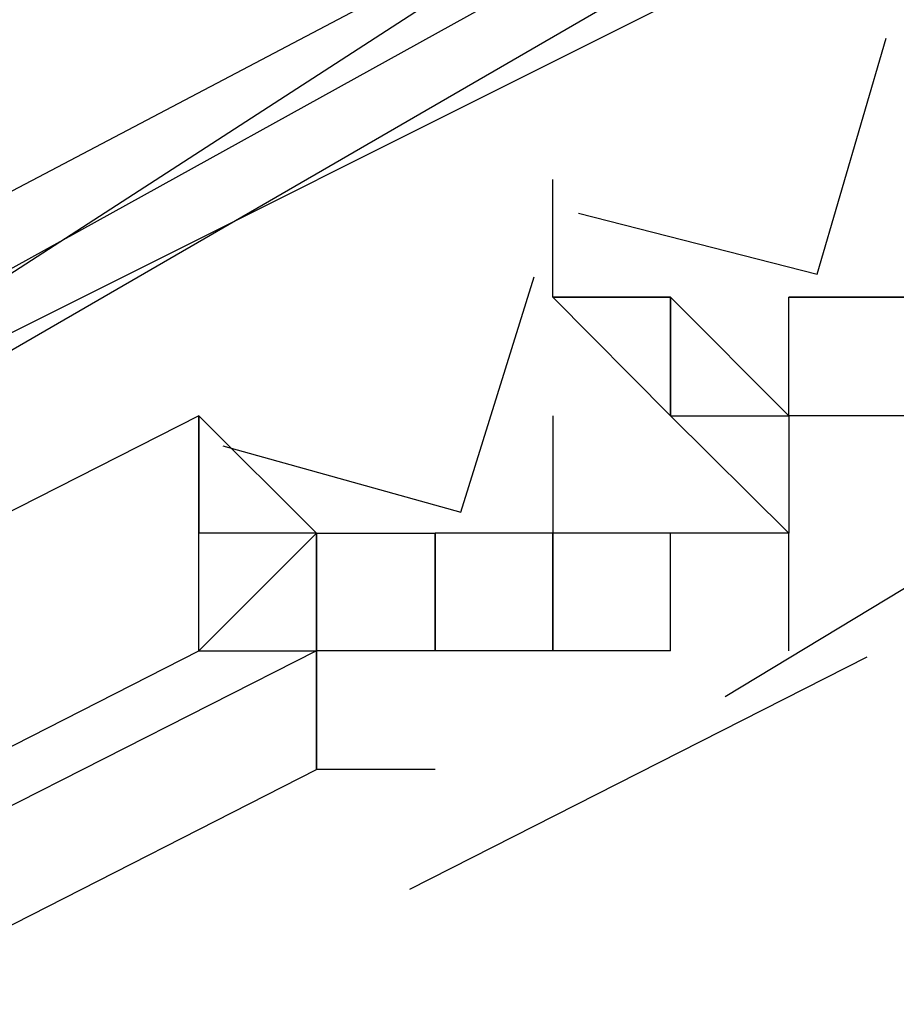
# Model space of a CAD drawing. Header units: feet. Extents: x -79 to 198, y -22 to 181.
# Tile 260 of 656: x 106.4997 to 106.5988, y 26.6578 to 26.7692. Entities that reach past the tile are written whole.
import ezdxf

# ---------------------------------------------------------------- set-up
doc = ezdxf.new("R2010")
doc.units = ezdxf.units.FT
doc.layers.add('A-LINEA', color=7, linetype='CONTINUOUS')

msp = doc.modelspace()

# ---------------------------------------------------------------- linework, layer by layer
at = {"layer": 'A-LINEA'}
for p, q in [((106.56, 26.7378), (106.56, 26.7378)), ((106.56, 26.7378), (106.56, 26.7378)), ((106.56, 26.7378), (106.56, 26.7378)), ((106.5733, 26.7378), (106.56, 26.7378)), ((106.56, 26.7378), (106.56, 26.7378)), ((106.56, 26.7378), (106.56, 26.7378)), ((106.5733, 26.7378), (106.56, 26.7378)), ((106.5733, 26.7378), (106.56, 26.7378)), ((106.56, 26.7378), (106.56, 26.7378)), ((106.56, 26.7378), (106.56, 26.7378)), ((106.56, 26.7378), (106.56, 26.7378)), ((106.56, 26.7378), (106.56, 26.7378)), ((106.56, 26.7378), (106.5733, 26.7378)), ((106.56, 26.7378), (106.5733, 26.7378)), ((106.56, 26.7378), (106.56, 26.7378)), ((106.56, 26.7378), (106.5733, 26.7378)), ((106.56, 26.7378), (106.5733, 26.7378)), ((106.56, 26.7378), (106.56, 26.7378)), ((106.56, 26.7378), (106.56, 26.7378)), ((106.56, 26.7378), (106.56, 26.7378)), ((106.56, 26.7378), (106.56, 26.7378)), ((106.5733, 26.7378), (106.56, 26.7378)), ((106.56, 26.7378), (106.56, 26.7378)), ((106.56, 26.7378), (106.56, 26.7378)), ((106.5733, 26.7378), (106.56, 26.7378)), ((106.5733, 26.7378), (106.56, 26.7378)), ((106.56, 26.7378), (106.56, 26.7378)), ((106.56, 26.7378), (106.56, 26.7378)), ((106.56, 26.7378), (106.56, 26.7378)), ((106.56, 26.7378), (106.56, 26.7378)), ((106.56, 26.7378), (106.5733, 26.7378)), ((106.56, 26.7378), (106.5733, 26.7378)), ((106.56, 26.7378), (106.56, 26.7378)), ((106.56, 26.7378), (106.5733, 26.7378)), ((106.56, 26.7378), (106.5733, 26.7378)), ((106.56, 26.7378), (106.56, 26.7378)), ((106.5733, 26.7378), (106.5733, 26.7378)), ((106.5733, 26.7378), (106.5733, 26.7378)), ((106.5733, 26.7378), (106.5733, 26.7378)), ((106.5733, 26.7378), (106.5733, 26.7378)), ((106.5733, 26.7378), (106.5733, 26.7244)), ((106.5733, 26.7378), (106.5733, 26.7378)), ((106.5733, 26.7378), (106.5733, 26.7378)), ((106.5733, 26.7378), (106.5733, 26.7378)), ((106.5733, 26.7378), (106.5733, 26.7378)), ((106.5733, 26.7378), (106.5733, 26.7378)), ((106.5733, 26.7378), (106.5733, 26.7378)), ((106.5733, 26.7378), (106.5733, 26.7378)), ((106.5733, 26.7378), (106.5733, 26.7378)), ((106.5733, 26.7378), (106.5733, 26.7378)), ((106.5733, 26.7378), (106.5733, 26.7378)), ((106.5733, 26.7378), (106.5733, 26.7378)), ((106.5733, 26.7244), (106.5733, 26.7378)), ((106.5733, 26.7378), (106.5733, 26.7378)), ((106.5867, 26.7244), (106.5733, 26.7378)), ((106.5733, 26.7378), (106.5733, 26.7378)), ((106.5733, 26.7378), (106.5733, 26.7378)), ((106.5733, 26.7378), (106.5733, 26.7378)), ((106.5733, 26.7378), (106.5733, 26.7378)), ((106.5733, 26.7378), (106.5733, 26.7244)), ((106.5733, 26.7378), (106.5733, 26.7378)), ((106.5733, 26.7378), (106.5733, 26.7378)), ((106.5733, 26.7378), (106.5733, 26.7378)), ((106.5733, 26.7378), (106.5733, 26.7378)), ((106.5733, 26.7378), (106.5733, 26.7378)), ((106.5733, 26.7378), (106.5733, 26.7378)), ((106.5733, 26.7378), (106.5733, 26.7378)), ((106.5733, 26.7378), (106.5733, 26.7378)), ((106.5733, 26.7378), (106.5733, 26.7378)), ((106.5733, 26.7378), (106.5733, 26.7378)), ((106.5733, 26.7378), (106.5733, 26.7378)), ((106.5733, 26.7244), (106.5733, 26.7378)), ((106.5733, 26.7378), (106.5733, 26.7378)), ((106.5867, 26.7244), (106.5733, 26.7378)), ((106.5867, 26.7378), (106.5867, 26.7378)), ((106.5867, 26.7378), (106.5867, 26.7378)), ((106.5867, 26.7378), (106.6, 26.7378)), ((106.5867, 26.7378), (106.5867, 26.7378)), ((106.5867, 26.7378), (106.5867, 26.7378)), ((106.5867, 26.7378), (106.5867, 26.7378)), ((106.5867, 26.7378), (106.5867, 26.7378)), ((106.5867, 26.7378), (106.5867, 26.7378)), ((106.5867, 26.7378), (106.5867, 26.7378)), ((106.5867, 26.7378), (106.5867, 26.7378)), ((106.5867, 26.7378), (106.5867, 26.7378)), ((106.5867, 26.7378), (106.5867, 26.7378)), ((106.5867, 26.7378), (106.5867, 26.7378)), ((106.5867, 26.7378), (106.5867, 26.7378)), ((106.5867, 26.7378), (106.5867, 26.7378)), ((106.6, 26.7378), (106.5867, 26.7378)), ((106.5867, 26.7378), (106.5867, 26.7378)), ((106.5867, 26.7378), (106.5867, 26.7378)), ((106.5867, 26.7378), (106.5867, 26.7378)), ((106.5867, 26.7378), (106.5867, 26.7378)), ((106.5867, 26.7378), (106.5867, 26.7378)), ((106.5867, 26.7378), (106.5867, 26.7378)), ((106.5867, 26.7378), (106.6, 26.7378)), ((106.5867, 26.7378), (106.5867, 26.7378)), ((106.5867, 26.7378), (106.5867, 26.7378)), ((106.5867, 26.7378), (106.5867, 26.7378)), ((106.5867, 26.7378), (106.5867, 26.7378)), ((106.5867, 26.7378), (106.5867, 26.7378)), ((106.5867, 26.7378), (106.5867, 26.7378)), ((106.5867, 26.7378), (106.5867, 26.7378)), ((106.5867, 26.7378), (106.5867, 26.7378)), ((106.5867, 26.7378), (106.5867, 26.7378)), ((106.5867, 26.7378), (106.5867, 26.7378)), ((106.5867, 26.7378), (106.5867, 26.7378)), ((106.5867, 26.7378), (106.5867, 26.7378)), ((106.6, 26.7378), (106.5867, 26.7378)), ((106.5867, 26.7378), (106.5867, 26.7378)), ((106.5867, 26.7378), (106.5867, 26.7378)), ((106.5867, 26.7378), (106.5867, 26.7378)), ((106.5867, 26.7378), (106.5867, 26.7378)), ((106.52, 26.7244), (106.52, 26.7244)), ((106.52, 26.7244), (106.52, 26.7111)), ((106.52, 26.7244), (106.52, 26.7244)), ((106.52, 26.7244), (106.52, 26.7244)), ((106.52, 26.7244), (106.52, 26.7244)), ((106.52, 26.7244), (106.52, 26.7244)), ((106.52, 26.7244), (106.52, 26.7244)), ((106.52, 26.7244), (106.52, 26.7111)), ((106.52, 26.7244), (106.52, 26.7244)), ((106.52, 26.7244), (106.52, 26.7244)), ((106.52, 26.7244), (106.52, 26.7244)), ((106.52, 26.7244), (106.52, 26.7244)), ((106.56, 26.7244), (106.56, 26.7244)), ((106.56, 26.7244), (106.56, 26.7244)), ((106.56, 26.7244), (106.56, 26.7111)), ((106.56, 26.7244), (106.56, 26.7244)), ((106.56, 26.7244), (106.56, 26.7244)), ((106.56, 26.7244), (106.56, 26.7244)), ((106.56, 26.7244), (106.56, 26.7244)), ((106.56, 26.7244), (106.56, 26.7244)), ((106.56, 26.7244), (106.56, 26.7244)), ((106.56, 26.7244), (106.56, 26.7244)), ((106.56, 26.7244), (106.56, 26.7244)), ((106.56, 26.7244), (106.56, 26.7111)), ((106.56, 26.7244), (106.56, 26.7244)), ((106.56, 26.7244), (106.56, 26.7111)), ((106.56, 26.7244), (106.56, 26.7244)), ((106.56, 26.7244), (106.56, 26.7244)), ((106.56, 26.7244), (106.56, 26.7244)), ((106.56, 26.7244), (106.56, 26.7244)), ((106.56, 26.7244), (106.56, 26.7244)), ((106.56, 26.7244), (106.56, 26.7244)), ((106.56, 26.7244), (106.56, 26.7244)), ((106.56, 26.7244), (106.56, 26.7244)), ((106.56, 26.7244), (106.56, 26.7244)), ((106.56, 26.7244), (106.56, 26.7244)), ((106.56, 26.7244), (106.56, 26.7244)), ((106.56, 26.7244), (106.56, 26.7244)), ((106.56, 26.7244), (106.56, 26.7111)), ((106.56, 26.7244), (106.56, 26.7244)), ((106.56, 26.7244), (106.56, 26.7244)), ((106.56, 26.7244), (106.56, 26.7244)), ((106.56, 26.7244), (106.56, 26.7244)), ((106.56, 26.7244), (106.56, 26.7244)), ((106.56, 26.7244), (106.56, 26.7244)), ((106.56, 26.7244), (106.56, 26.7244)), ((106.56, 26.7244), (106.56, 26.7244)), ((106.56, 26.7244), (106.56, 26.7111)), ((106.56, 26.7244), (106.56, 26.7244)), ((106.56, 26.7244), (106.56, 26.7111)), ((106.56, 26.7244), (106.56, 26.7244)), ((106.56, 26.7244), (106.56, 26.7244)), ((106.56, 26.7244), (106.56, 26.7244)), ((106.56, 26.7244), (106.56, 26.7244)), ((106.56, 26.7244), (106.56, 26.7244)), ((106.56, 26.7244), (106.56, 26.7244)), ((106.56, 26.7244), (106.56, 26.7244)), ((106.56, 26.7244), (106.56, 26.7244)), ((106.56, 26.7244), (106.56, 26.7244)), ((106.56, 26.7244), (106.56, 26.7244)), ((106.5733, 26.7244), (106.5733, 26.7244)), ((106.5733, 26.7244), (106.5733, 26.7244)), ((106.5733, 26.7244), (106.5733, 26.7244)), ((106.5733, 26.7244), (106.5733, 26.7244)), ((106.5733, 26.7244), (106.5733, 26.7244)), ((106.5733, 26.7244), (106.5733, 26.7244)), ((106.5733, 26.7244), (106.5733, 26.7244)), ((106.5733, 26.7244), (106.5733, 26.7244)), ((106.5733, 26.7244), (106.5733, 26.7244)), ((106.5733, 26.7244), (106.5733, 26.7244)), ((106.5733, 26.7244), (106.5733, 26.7244)), ((106.5733, 26.7244), (106.5733, 26.7244)), ((106.5733, 26.7244), (106.5733, 26.7244)), ((106.5733, 26.7244), (106.5733, 26.7244)), ((106.5733, 26.7244), (106.5733, 26.7244)), ((106.5733, 26.7244), (106.5733, 26.7244)), ((106.5733, 26.7244), (106.5733, 26.7244)), ((106.5733, 26.7244), (106.5733, 26.7244)), ((106.5733, 26.7244), (106.5733, 26.7244)), ((106.5733, 26.7244), (106.5733, 26.7244)), ((106.5733, 26.7244), (106.5733, 26.7244)), ((106.5733, 26.7244), (106.5733, 26.7244)), ((106.5733, 26.7244), (106.5733, 26.7244)), ((106.5733, 26.7244), (106.5733, 26.7244)), ((106.5733, 26.7244), (106.5733, 26.7244)), ((106.5733, 26.7244), (106.5733, 26.7244)), ((106.5733, 26.7244), (106.5733, 26.7244)), ((106.5733, 26.7244), (106.5733, 26.7244)), ((106.5733, 26.7244), (106.5867, 26.7244)), ((106.5733, 26.7244), (106.5733, 26.7244)), ((106.5733, 26.7244), (106.5733, 26.7244)), ((106.5733, 26.7244), (106.5733, 26.7244)), ((106.5733, 26.7244), (106.5733, 26.7244)), ((106.5733, 26.7244), (106.5733, 26.7244)), ((106.5733, 26.7244), (106.5733, 26.7244)), ((106.5733, 26.7244), (106.5733, 26.7244)), ((106.5733, 26.7244), (106.5733, 26.7244)), ((106.5733, 26.7244), (106.5733, 26.7244)), ((106.5733, 26.7244), (106.5733, 26.7244)), ((106.5733, 26.7244), (106.5733, 26.7244)), ((106.5733, 26.7244), (106.5733, 26.7244)), ((106.5733, 26.7244), (106.5733, 26.7244)), ((106.5733, 26.7244), (106.5733, 26.7244)), ((106.5733, 26.7244), (106.5733, 26.7244)), ((106.5733, 26.7244), (106.5733, 26.7244)), ((106.5733, 26.7244), (106.5733, 26.7244)), ((106.5733, 26.7244), (106.5733, 26.7244)), ((106.5733, 26.7244), (106.5733, 26.7244)), ((106.5733, 26.7244), (106.5733, 26.7244)), ((106.5733, 26.7244), (106.5733, 26.7244)), ((106.5733, 26.7244), (106.5733, 26.7244)), ((106.5733, 26.7244), (106.5733, 26.7244)), ((106.5733, 26.7244), (106.5733, 26.7244)), ((106.5733, 26.7244), (106.5733, 26.7244)), ((106.5733, 26.7244), (106.5733, 26.7244)), ((106.5733, 26.7244), (106.5733, 26.7244)), ((106.5733, 26.7244), (106.5733, 26.7244)), ((106.5733, 26.7244), (106.5733, 26.7244)), ((106.5733, 26.7244), (106.5733, 26.7244)), ((106.5733, 26.7244), (106.5733, 26.7244)), ((106.5733, 26.7244), (106.5733, 26.7244)), ((106.5733, 26.7244), (106.5733, 26.7244)), ((106.5733, 26.7244), (106.5733, 26.7244)), ((106.5733, 26.7244), (106.5733, 26.7244)), ((106.5733, 26.7244), (106.5733, 26.7244)), ((106.5733, 26.7244), (106.5733, 26.7244)), ((106.5733, 26.7244), (106.5733, 26.7244)), ((106.5733, 26.7244), (106.5733, 26.7244)), ((106.5733, 26.7244), (106.5733, 26.7244)), ((106.5733, 26.7244), (106.5733, 26.7244)), ((106.5733, 26.7244), (106.5733, 26.7244)), ((106.5733, 26.7244), (106.5733, 26.7244)), ((106.5733, 26.7244), (106.5733, 26.7244)), ((106.5733, 26.7244), (106.5733, 26.7244)), ((106.5733, 26.7244), (106.5733, 26.7244)), ((106.5733, 26.7244), (106.5733, 26.7244)), ((106.5733, 26.7244), (106.5733, 26.7244)), ((106.5733, 26.7244), (106.5733, 26.7244)), ((106.5733, 26.7244), (106.5733, 26.7244)), ((106.5733, 26.7244), (106.5733, 26.7244)), ((106.5733, 26.7244), (106.5733, 26.7244)), ((106.5733, 26.7244), (106.5733, 26.7244)), ((106.5733, 26.7244), (106.5733, 26.7244)), ((106.5733, 26.7244), (106.5733, 26.7244)), ((106.5733, 26.7244), (106.5867, 26.7244)), ((106.5733, 26.7244), (106.5733, 26.7244)), ((106.5733, 26.7244), (106.5733, 26.7244)), ((106.5733, 26.7244), (106.5733, 26.7244)), ((106.5733, 26.7244), (106.5733, 26.7244)), ((106.5733, 26.7244), (106.5733, 26.7244)), ((106.5733, 26.7244), (106.5733, 26.7244)), ((106.5733, 26.7244), (106.5733, 26.7244)), ((106.5733, 26.7244), (106.5733, 26.7244)), ((106.5733, 26.7244), (106.5733, 26.7244)), ((106.5733, 26.7244), (106.5733, 26.7244)), ((106.5733, 26.7244), (106.5733, 26.7244)), ((106.5733, 26.7244), (106.5733, 26.7244)), ((106.5733, 26.7244), (106.5733, 26.7244)), ((106.5733, 26.7244), (106.5733, 26.7244)), ((106.5733, 26.7244), (106.5733, 26.7244)), ((106.5733, 26.7244), (106.5733, 26.7244)), ((106.5733, 26.7244), (106.5733, 26.7244)), ((106.5733, 26.7244), (106.5733, 26.7244)), ((106.5733, 26.7244), (106.5733, 26.7244)), ((106.5733, 26.7244), (106.5733, 26.7244)), ((106.5733, 26.7244), (106.5733, 26.7244)), ((106.5733, 26.7244), (106.5733, 26.7244)), ((106.5733, 26.7244), (106.5733, 26.7244)), ((106.5733, 26.7244), (106.5733, 26.7244)), ((106.5733, 26.7244), (106.5733, 26.7244)), ((106.5733, 26.7244), (106.5733, 26.7244)), ((106.5733, 26.7244), (106.5733, 26.7244)), ((106.5867, 26.7244), (106.5867, 26.7244)), ((106.5867, 26.7244), (106.5867, 26.7111)), ((106.5867, 26.7244), (106.5867, 26.7244)), ((106.5867, 26.7244), (106.5867, 26.7244)), ((106.5867, 26.7244), (106.5867, 26.7244)), ((106.5867, 26.7244), (106.5867, 26.7244)), ((106.5867, 26.7244), (106.5867, 26.7244)), ((106.5867, 26.7244), (106.5867, 26.7111)), ((106.5867, 26.7244), (106.5867, 26.7244)), ((106.5867, 26.7244), (106.5867, 26.7244)), ((106.5867, 26.7244), (106.5867, 26.7244)), ((106.5867, 26.7244), (106.5867, 26.7244)), ((106.5867, 26.7244), (106.5867, 26.7244)), ((106.5867, 26.7244), (106.5867, 26.7244)), ((106.5867, 26.7244), (106.5867, 26.7244)), ((106.5867, 26.7244), (106.5867, 26.7244)), ((106.5867, 26.7244), (106.5867, 26.7244)), ((106.5867, 26.7244), (106.5867, 26.7244)), ((106.5867, 26.7244), (106.5867, 26.7244)), ((106.5867, 26.7244), (106.5867, 26.7244)), ((106.5867, 26.7244), (106.5867, 26.7244)), ((106.5867, 26.7244), (106.5867, 26.7244)), ((106.6, 26.7244), (106.5867, 26.7244)), ((106.6, 26.7244), (106.5867, 26.7244)), ((106.5867, 26.7244), (106.5867, 26.7111)), ((106.5867, 26.7244), (106.5867, 26.7244)), ((106.5867, 26.7244), (106.5867, 26.7244)), ((106.5867, 26.7244), (106.5867, 26.7244)), ((106.5867, 26.7244), (106.5867, 26.7111)), ((106.5867, 26.7244), (106.5867, 26.7244)), ((106.5867, 26.7244), (106.5867, 26.7244)), ((106.5867, 26.7244), (106.5867, 26.7244)), ((106.5867, 26.7244), (106.5867, 26.7244)), ((106.5867, 26.7244), (106.5867, 26.7244)), ((106.5867, 26.7244), (106.5867, 26.7111)), ((106.5867, 26.7244), (106.5867, 26.7244)), ((106.5867, 26.7244), (106.5867, 26.7244)), ((106.5867, 26.7244), (106.5867, 26.7244)), ((106.5867, 26.7244), (106.5867, 26.7244)), ((106.5867, 26.7244), (106.5867, 26.7244)), ((106.5867, 26.7244), (106.5867, 26.7244)), ((106.5867, 26.7244), (106.5867, 26.7244)), ((106.5867, 26.7244), (106.5867, 26.7244)), ((106.5867, 26.7244), (106.5867, 26.7244)), ((106.5867, 26.7244), (106.5867, 26.7244)), ((106.5867, 26.7244), (106.5867, 26.7244)), ((106.5867, 26.7244), (106.5867, 26.7244)), ((106.5867, 26.7244), (106.5867, 26.7244)), ((106.5867, 26.7244), (106.5867, 26.7244)), ((106.6, 26.7244), (106.5867, 26.7244)), ((106.6, 26.7244), (106.5867, 26.7244)), ((106.5867, 26.7244), (106.5867, 26.7111)), ((106.5867, 26.7244), (106.5867, 26.7244)), ((106.5867, 26.7244), (106.5867, 26.7244)), ((106.6291, 26.7226), (106.5795, 26.6926)), ((106.6291, 26.7226), (106.5795, 26.6926)), ((106.52, 26.7111), (106.52, 26.7111)), ((106.52, 26.7111), (106.52, 26.7111)), ((106.52, 26.7111), (106.52, 26.7111)), ((106.52, 26.7111), (106.52, 26.7111)), ((106.5333, 26.7111), (106.52, 26.7111)), ((106.5333, 26.7111), (106.52, 26.7111)), ((106.52, 26.7111), (106.52, 26.7111)), ((106.52, 26.7111), (106.52, 26.7111)), ((106.52, 26.7111), (106.52, 26.7111)), ((106.52, 26.7111), (106.52, 26.7111)), ((106.5333, 26.7111), (106.52, 26.7111)), ((106.5333, 26.7111), (106.52, 26.7111)), ((106.5333, 26.7111), (106.5333, 26.7111)), ((106.5333, 26.7111), (106.5333, 26.7111)), ((106.5333, 26.7111), (106.5333, 26.7111)), ((106.5333, 26.7111), (106.5333, 26.7111)), ((106.5333, 26.7111), (106.5333, 26.7111)), ((106.5333, 26.7111), (106.5333, 26.7111)), ((106.5333, 26.7111), (106.5333, 26.7111)), ((106.5333, 26.7111), (106.5333, 26.7111)), ((106.5333, 26.7111), (106.5333, 26.7111)), ((106.5333, 26.7111), (106.5333, 26.7111)), ((106.5333, 26.7111), (106.5333, 26.7111)), ((106.5333, 26.7111), (106.5333, 26.7111)), ((106.5333, 26.7111), (106.5467, 26.7111)), ((106.5333, 26.7111), (106.5333, 26.7111)), ((106.5333, 26.7111), (106.5333, 26.7111)), ((106.5333, 26.7111), (106.5333, 26.7111)), ((106.5333, 26.7111), (106.5333, 26.7111)), ((106.5333, 26.7111), (106.5333, 26.7111)), ((106.5333, 26.7111), (106.5333, 26.7111)), ((106.5333, 26.7111), (106.5333, 26.7111)), ((106.5333, 26.7111), (106.5333, 26.7111)), ((106.5333, 26.7111), (106.5333, 26.7111)), ((106.5333, 26.7111), (106.5333, 26.7111)), ((106.5333, 26.7111), (106.5333, 26.7111)), ((106.5333, 26.7111), (106.5333, 26.7111)), ((106.5333, 26.7111), (106.5333, 26.7111)), ((106.5333, 26.7111), (106.5333, 26.7111)), ((106.5333, 26.7111), (106.5333, 26.7111)), ((106.5333, 26.7111), (106.5333, 26.7111)), ((106.5333, 26.7111), (106.5333, 26.7111)), ((106.5333, 26.7111), (106.5333, 26.7111)), ((106.5333, 26.7111), (106.5333, 26.7111)), ((106.5333, 26.7111), (106.5467, 26.7111)), ((106.5333, 26.7111), (106.5333, 26.7111)), ((106.5333, 26.7111), (106.5333, 26.7111)), ((106.5333, 26.7111), (106.5333, 26.7111)), ((106.5333, 26.7111), (106.5333, 26.7111)), ((106.5333, 26.7111), (106.5333, 26.7111)), ((106.5333, 26.7111), (106.5333, 26.7111)), ((106.5333, 26.7111), (106.5333, 26.7111)), ((106.5467, 26.7111), (106.5467, 26.7111)), ((106.5467, 26.7111), (106.5467, 26.7111)), ((106.5467, 26.7111), (106.5467, 26.7111)), ((106.56, 26.7111), (106.5467, 26.7111)), ((106.5467, 26.7111), (106.5467, 26.7111)), ((106.5467, 26.7111), (106.5467, 26.7111)), ((106.5467, 26.7111), (106.5467, 26.7111)), ((106.5467, 26.7111), (106.5467, 26.7111)), ((106.5467, 26.7111), (106.5467, 26.6978)), ((106.5467, 26.7111), (106.5467, 26.7111)), ((106.5467, 26.7111), (106.5467, 26.7111)), ((106.5467, 26.7111), (106.5467, 26.7111)), ((106.5467, 26.7111), (106.5467, 26.7111)), ((106.5467, 26.7111), (106.5467, 26.7111)), ((106.5467, 26.7111), (106.5467, 26.7111)), ((106.5467, 26.7111), (106.5467, 26.7111)), ((106.5467, 26.7111), (106.5467, 26.7111)), ((106.5467, 26.7111), (106.5467, 26.7111)), ((106.5467, 26.7111), (106.5467, 26.6978)), ((106.5467, 26.7111), (106.5467, 26.7111)), ((106.5467, 26.7111), (106.5467, 26.7111)), ((106.5467, 26.7111), (106.5467, 26.6978)), ((106.5467, 26.7111), (106.5467, 26.7111)), ((106.5467, 26.7111), (106.5467, 26.7111)), ((106.5467, 26.7111), (106.5467, 26.6978)), ((106.5467, 26.7111), (106.5467, 26.7111)), ((106.5467, 26.7111), (106.5467, 26.7111)), ((106.5467, 26.7111), (106.5467, 26.7111)), ((106.5467, 26.6978), (106.5467, 26.7111)), ((106.5467, 26.7111), (106.5467, 26.7111)), ((106.5467, 26.7111), (106.5467, 26.7111)), ((106.5467, 26.7111), (106.5467, 26.7111)), ((106.56, 26.7111), (106.5467, 26.7111)), ((106.5467, 26.7111), (106.5467, 26.7111)), ((106.5467, 26.7111), (106.5467, 26.7111)), ((106.5467, 26.7111), (106.5467, 26.7111)), ((106.5467, 26.7111), (106.5467, 26.7111)), ((106.5467, 26.7111), (106.5467, 26.6978)), ((106.5467, 26.7111), (106.5467, 26.7111)), ((106.5467, 26.7111), (106.5467, 26.7111)), ((106.5467, 26.7111), (106.5467, 26.7111)), ((106.5467, 26.7111), (106.5467, 26.7111)), ((106.5467, 26.7111), (106.5467, 26.7111)), ((106.5467, 26.7111), (106.5467, 26.7111)), ((106.5467, 26.7111), (106.5467, 26.7111)), ((106.5467, 26.7111), (106.5467, 26.7111)), ((106.5467, 26.7111), (106.5467, 26.7111)), ((106.5467, 26.7111), (106.5467, 26.6978)), ((106.5467, 26.7111), (106.5467, 26.7111)), ((106.5467, 26.7111), (106.5467, 26.7111)), ((106.5467, 26.7111), (106.5467, 26.6978)), ((106.5467, 26.7111), (106.5467, 26.7111)), ((106.5467, 26.7111), (106.5467, 26.7111)), ((106.5467, 26.7111), (106.5467, 26.6978)), ((106.5467, 26.7111), (106.5467, 26.7111)), ((106.5467, 26.7111), (106.5467, 26.7111)), ((106.5467, 26.7111), (106.5467, 26.7111)), ((106.5467, 26.6978), (106.5467, 26.7111)), ((106.56, 26.7111), (106.56, 26.7111)), ((106.56, 26.7111), (106.56, 26.7111)), ((106.56, 26.7111), (106.56, 26.6978)), ((106.56, 26.7111), (106.56, 26.7111)), ((106.56, 26.7111), (106.56, 26.7111)), ((106.56, 26.7111), (106.56, 26.7111)), ((106.56, 26.7111), (106.56, 26.7111)), ((106.56, 26.7111), (106.56, 26.7111)), ((106.56, 26.7111), (106.56, 26.7111)), ((106.56, 26.7111), (106.56, 26.7111)), ((106.56, 26.7111), (106.56, 26.7111)), ((106.56, 26.7111), (106.56, 26.7111)), ((106.5733, 26.7111), (106.56, 26.7111)), ((106.56, 26.7111), (106.56, 26.7111)), ((106.5733, 26.7111), (106.56, 26.7111)), ((106.56, 26.7111), (106.56, 26.7111)), ((106.56, 26.7111), (106.56, 26.7111)), ((106.56, 26.7111), (106.56, 26.7111)), ((106.56, 26.7111), (106.56, 26.7111)), ((106.56, 26.6978), (106.56, 26.7111)), ((106.56, 26.6978), (106.56, 26.7111)), ((106.56, 26.6978), (106.56, 26.7111)), ((106.56, 26.7111), (106.56, 26.7111)), ((106.56, 26.7111), (106.56, 26.7111)), ((106.56, 26.7111), (106.56, 26.7111)), ((106.56, 26.7111), (106.56, 26.7111)), ((106.56, 26.7111), (106.56, 26.7111)), ((106.56, 26.7111), (106.56, 26.7111)), ((106.56, 26.7111), (106.56, 26.7111)), ((106.56, 26.7111), (106.56, 26.7111)), ((106.56, 26.7111), (106.56, 26.7111)), ((106.56, 26.7111), (106.56, 26.6978)), ((106.56, 26.7111), (106.56, 26.7111)), ((106.56, 26.7111), (106.56, 26.7111)), ((106.56, 26.7111), (106.56, 26.7111)), ((106.56, 26.7111), (106.56, 26.7111)), ((106.56, 26.7111), (106.56, 26.7111)), ((106.56, 26.7111), (106.56, 26.7111)), ((106.56, 26.7111), (106.56, 26.7111)), ((106.56, 26.7111), (106.56, 26.7111)), ((106.56, 26.7111), (106.56, 26.7111)), ((106.5733, 26.7111), (106.56, 26.7111)), ((106.56, 26.7111), (106.56, 26.7111)), ((106.5733, 26.7111), (106.56, 26.7111)), ((106.56, 26.7111), (106.56, 26.7111)), ((106.56, 26.7111), (106.56, 26.7111)), ((106.56, 26.7111), (106.56, 26.7111)), ((106.56, 26.7111), (106.56, 26.7111)), ((106.56, 26.6978), (106.56, 26.7111)), ((106.56, 26.6978), (106.56, 26.7111)), ((106.56, 26.6978), (106.56, 26.7111)), ((106.56, 26.7111), (106.56, 26.7111)), ((106.56, 26.7111), (106.56, 26.7111)), ((106.56, 26.7111), (106.56, 26.7111)), ((106.56, 26.7111), (106.56, 26.7111)), ((106.56, 26.7111), (106.56, 26.7111)), ((106.56, 26.7111), (106.56, 26.7111)), ((106.56, 26.7111), (106.56, 26.7111)), ((106.5733, 26.7111), (106.5733, 26.7111)), ((106.5733, 26.7111), (106.5733, 26.7111)), ((106.5733, 26.7111), (106.5733, 26.7111)), ((106.5733, 26.7111), (106.5733, 26.7111)), ((106.5733, 26.7111), (106.5733, 26.7111)), ((106.5733, 26.7111), (106.5733, 26.7111)), ((106.5733, 26.7111), (106.5733, 26.7111)), ((106.5867, 26.7111), (106.5733, 26.7111)), ((106.5733, 26.6978), (106.5733, 26.7111)), ((106.5733, 26.7111), (106.5733, 26.7111)), ((106.5733, 26.7111), (106.5733, 26.7111)), ((106.5733, 26.7111), (106.5733, 26.7111)), ((106.5733, 26.7111), (106.5733, 26.7111)), ((106.5733, 26.7111), (106.5733, 26.7111)), ((106.5733, 26.7111), (106.5733, 26.7111)), ((106.5733, 26.7111), (106.5733, 26.7111)), ((106.5733, 26.7111), (106.5733, 26.7111)), ((106.5733, 26.7111), (106.5733, 26.7111)), ((106.5733, 26.7111), (106.5733, 26.7111)), ((106.5733, 26.6978), (106.5733, 26.7111)), ((106.5733, 26.6978), (106.5733, 26.7111)), ((106.5733, 26.6978), (106.5733, 26.7111)), ((106.5733, 26.7111), (106.5733, 26.7111)), ((106.5733, 26.7111), (106.5733, 26.7111)), ((106.5733, 26.7111), (106.5733, 26.7111)), ((106.5733, 26.7111), (106.5733, 26.7111)), ((106.5733, 26.7111), (106.5733, 26.7111)), ((106.5733, 26.7111), (106.5733, 26.7111)), ((106.5733, 26.7111), (106.5733, 26.7111)), ((106.5733, 26.7111), (106.5733, 26.7111)), ((106.5733, 26.7111), (106.5733, 26.7111)), ((106.5733, 26.7111), (106.5733, 26.7111)), ((106.5733, 26.7111), (106.5733, 26.7111)), ((106.5733, 26.7111), (106.5733, 26.7111)), ((106.5733, 26.7111), (106.5733, 26.7111)), ((106.5867, 26.7111), (106.5733, 26.7111)), ((106.5733, 26.6978), (106.5733, 26.7111)), ((106.5733, 26.7111), (106.5733, 26.7111)), ((106.5733, 26.7111), (106.5733, 26.7111)), ((106.5733, 26.7111), (106.5733, 26.7111)), ((106.5733, 26.7111), (106.5733, 26.7111)), ((106.5733, 26.7111), (106.5733, 26.7111)), ((106.5733, 26.7111), (106.5733, 26.7111)), ((106.5733, 26.7111), (106.5733, 26.7111)), ((106.5733, 26.7111), (106.5733, 26.7111)), ((106.5733, 26.7111), (106.5733, 26.7111)), ((106.5733, 26.7111), (106.5733, 26.7111)), ((106.5733, 26.6978), (106.5733, 26.7111)), ((106.5733, 26.6978), (106.5733, 26.7111)), ((106.5733, 26.6978), (106.5733, 26.7111)), ((106.5733, 26.7111), (106.5733, 26.7111)), ((106.5733, 26.7111), (106.5733, 26.7111)), ((106.5733, 26.7111), (106.5733, 26.7111)), ((106.5733, 26.7111), (106.5733, 26.7111)), ((106.5733, 26.7111), (106.5733, 26.7111)), ((106.5733, 26.7111), (106.5733, 26.7111)), ((106.5867, 26.7111), (106.5867, 26.7111)), ((106.5867, 26.7111), (106.5867, 26.7111)), ((106.5867, 26.7111), (106.5867, 26.7111)), ((106.5867, 26.7111), (106.5867, 26.7111)), ((106.5867, 26.7111), (106.5867, 26.7111)), ((106.5867, 26.7111), (106.5867, 26.7111)), ((106.5867, 26.7111), (106.5867, 26.7111)), ((106.5867, 26.7111), (106.5867, 26.7111)), ((106.5867, 26.7111), (106.5867, 26.7111)), ((106.5867, 26.7111), (106.5867, 26.7111)), ((106.5867, 26.7111), (106.5867, 26.7111)), ((106.5867, 26.7111), (106.5867, 26.7111)), ((106.5867, 26.7111), (106.5867, 26.7111)), ((106.5867, 26.7111), (106.5867, 26.7111)), ((106.5867, 26.7111), (106.5867, 26.7111)), ((106.5867, 26.7111), (106.5867, 26.7111)), ((106.5867, 26.7111), (106.5867, 26.7111)), ((106.5867, 26.7111), (106.5867, 26.7111)), ((106.5867, 26.6978), (106.5867, 26.7111)), ((106.5867, 26.7111), (106.5867, 26.7111)), ((106.5867, 26.7111), (106.5867, 26.7111)), ((106.5867, 26.7111), (106.5867, 26.7111)), ((106.5867, 26.7111), (106.5867, 26.7111)), ((106.5867, 26.7111), (106.5867, 26.7111)), ((106.5867, 26.7111), (106.5867, 26.7111)), ((106.5867, 26.7111), (106.5867, 26.7111)), ((106.5867, 26.7111), (106.5867, 26.7111)), ((106.5867, 26.7111), (106.5867, 26.7111)), ((106.5867, 26.7111), (106.5867, 26.7111)), ((106.5867, 26.7111), (106.5867, 26.7111)), ((106.5867, 26.7111), (106.5867, 26.7111)), ((106.5867, 26.7111), (106.5867, 26.7111)), ((106.5867, 26.7111), (106.5867, 26.7111)), ((106.5867, 26.7111), (106.5867, 26.7111)), ((106.5867, 26.7111), (106.5867, 26.7111)), ((106.5867, 26.7111), (106.5867, 26.7111)), ((106.5867, 26.7111), (106.5867, 26.7111)), ((106.5867, 26.6978), (106.5867, 26.7111)), ((106.5333, 26.6978), (106.5333, 26.6978)), ((106.5333, 26.6978), (106.5333, 26.6978)), ((106.5467, 26.6978), (106.5333, 26.6978)), ((106.5333, 26.6978), (106.5333, 26.6978)), ((106.5333, 26.6978), (106.5333, 26.6978)), ((106.5333, 26.6978), (106.5333, 26.6978)), ((106.5333, 26.6978), (106.5333, 26.6978)), ((106.5333, 26.6978), (106.5333, 26.6978)), ((106.5333, 26.6978), (106.5333, 26.6978)), ((106.5333, 26.6978), (106.5333, 26.6978)), ((106.5333, 26.6978), (106.5333, 26.6844)), ((106.5333, 26.6978), (106.5333, 26.6978)), ((106.5333, 26.6978), (106.5333, 26.6844)), ((106.5333, 26.6978), (106.5333, 26.6978)), ((106.5467, 26.6978), (106.5333, 26.6978)), ((106.5333, 26.6978), (106.5333, 26.6978)), ((106.5333, 26.6978), (106.5333, 26.6978)), ((106.5333, 26.6978), (106.5333, 26.6978)), ((106.5333, 26.6978), (106.5333, 26.6978)), ((106.5333, 26.6978), (106.5333, 26.6978)), ((106.5333, 26.6978), (106.5333, 26.6978)), ((106.5333, 26.6978), (106.5333, 26.6978)), ((106.5333, 26.6978), (106.5333, 26.6978)), ((106.5333, 26.6978), (106.5333, 26.6978)), ((106.5467, 26.6978), (106.5333, 26.6978)), ((106.5333, 26.6978), (106.5333, 26.6978)), ((106.5333, 26.6978), (106.5333, 26.6978)), ((106.5333, 26.6978), (106.5333, 26.6978)), ((106.5333, 26.6978), (106.5333, 26.6978)), ((106.5333, 26.6978), (106.5333, 26.6978)), ((106.5333, 26.6978), (106.5333, 26.6978)), ((106.5333, 26.6978), (106.5333, 26.6978)), ((106.5333, 26.6978), (106.5333, 26.6844)), ((106.5333, 26.6978), (106.5333, 26.6978)), ((106.5333, 26.6978), (106.5333, 26.6844)), ((106.5333, 26.6978), (106.5333, 26.6978)), ((106.5467, 26.6978), (106.5333, 26.6978)), ((106.5333, 26.6978), (106.5333, 26.6978)), ((106.5333, 26.6978), (106.5333, 26.6978)), ((106.5333, 26.6978), (106.5333, 26.6978)), ((106.5333, 26.6978), (106.5333, 26.6978)), ((106.5333, 26.6978), (106.5333, 26.6978)), ((106.5333, 26.6978), (106.5333, 26.6978)), ((106.5333, 26.6978), (106.5333, 26.6978)), ((106.5467, 26.6978), (106.5467, 26.6978)), ((106.5467, 26.6978), (106.5467, 26.6978)), ((106.5467, 26.6978), (106.5467, 26.6978)), ((106.5467, 26.6978), (106.5467, 26.6978)), ((106.5467, 26.6978), (106.5467, 26.6978)), ((106.5467, 26.6978), (106.5467, 26.6978)), ((106.56, 26.6978), (106.5467, 26.6978)), ((106.5467, 26.6978), (106.5467, 26.6978)), ((106.5467, 26.6978), (106.5467, 26.6978)), ((106.5467, 26.6978), (106.5467, 26.6978)), ((106.56, 26.6978), (106.5467, 26.6978)), ((106.5467, 26.6978), (106.5467, 26.6978)), ((106.56, 26.6978), (106.5467, 26.6978)), ((106.5467, 26.6978), (106.5467, 26.6978)), ((106.5467, 26.6978), (106.5467, 26.6978)), ((106.5467, 26.6978), (106.5467, 26.6978)), ((106.5467, 26.6978), (106.5467, 26.6978)), ((106.5467, 26.6978), (106.5467, 26.6978)), ((106.5467, 26.6978), (106.5467, 26.6978)), ((106.5467, 26.6978), (106.5467, 26.6978)), ((106.56, 26.6978), (106.5467, 26.6978)), ((106.5467, 26.6978), (106.5467, 26.6978)), ((106.5467, 26.6978), (106.5467, 26.6978)), ((106.5467, 26.6978), (106.5467, 26.6978)), ((106.56, 26.6978), (106.5467, 26.6978)), ((106.5467, 26.6978), (106.5467, 26.6978)), ((106.56, 26.6978), (106.5467, 26.6978)), ((106.5467, 26.6978), (106.5467, 26.6978)), ((106.56, 26.6978), (106.56, 26.6978)), ((106.56, 26.6978), (106.56, 26.6978)), ((106.56, 26.6978), (106.56, 26.6978)), ((106.56, 26.6978), (106.56, 26.6978)), ((106.56, 26.6978), (106.56, 26.6978)), ((106.5733, 26.6978), (106.56, 26.6978)), ((106.56, 26.6978), (106.56, 26.6978)), ((106.56, 26.6978), (106.56, 26.6978)), ((106.56, 26.6978), (106.56, 26.6978)), ((106.56, 26.6978), (106.56, 26.6978)), ((106.56, 26.6978), (106.56, 26.6978)), ((106.56, 26.6978), (106.56, 26.6978)), ((106.56, 26.6978), (106.56, 26.6978)), ((106.56, 26.6978), (106.56, 26.6978)), ((106.56, 26.6978), (106.56, 26.6978)), ((106.56, 26.6978), (106.56, 26.6978)), ((106.56, 26.6978), (106.56, 26.6978)), ((106.56, 26.6978), (106.56, 26.6978)), ((106.56, 26.6978), (106.56, 26.6978)), ((106.56, 26.6978), (106.56, 26.6978)), ((106.56, 26.6978), (106.56, 26.6978)), ((106.56, 26.6978), (106.56, 26.6978)), ((106.56, 26.6978), (106.56, 26.6978)), ((106.56, 26.6978), (106.56, 26.6978)), ((106.5733, 26.6978), (106.56, 26.6978)), ((106.56, 26.6978), (106.56, 26.6978)), ((106.56, 26.6978), (106.56, 26.6978)), ((106.56, 26.6978), (106.56, 26.6978)), ((106.56, 26.6978), (106.56, 26.6978)), ((106.56, 26.6978), (106.56, 26.6978)), ((106.56, 26.6978), (106.56, 26.6978)), ((106.56, 26.6978), (106.56, 26.6978)), ((106.56, 26.6978), (106.56, 26.6978)), ((106.56, 26.6978), (106.56, 26.6978)), ((106.56, 26.6978), (106.56, 26.6978)), ((106.56, 26.6978), (106.56, 26.6978)), ((106.56, 26.6978), (106.56, 26.6978)), ((106.56, 26.6978), (106.56, 26.6978)), ((106.5733, 26.6978), (106.5733, 26.6978)), ((106.5733, 26.6978), (106.5733, 26.6978)), ((106.5955, 26.6971), (106.5438, 26.6708)), ((106.5955, 26.6971), (106.5438, 26.6708)), ((106.5333, 26.6844), (106.5333, 26.6844)), ((106.5333, 26.6844), (106.5333, 26.6844)), ((106.5333, 26.6844), (106.5333, 26.6844)), ((106.5333, 26.6844), (106.5333, 26.6844)), ((106.5467, 26.6844), (106.5333, 26.6844)), ((106.5467, 26.6844), (106.5333, 26.6844)), ((106.5333, 26.6844), (106.5333, 26.6844)), ((106.5333, 26.6844), (106.5333, 26.6844)), ((106.5333, 26.6844), (106.5333, 26.6844)), ((106.5333, 26.6844), (106.5333, 26.6844)), ((106.5333, 26.6844), (106.5333, 26.6844)), ((106.5333, 26.6844), (106.5333, 26.6844)), ((106.5333, 26.6844), (106.5333, 26.6844)), ((106.5333, 26.6844), (106.5333, 26.6844)), ((106.5467, 26.6844), (106.5333, 26.6844)), ((106.5467, 26.6844), (106.5333, 26.6844)), ((106.5333, 26.6844), (106.5333, 26.6844)), ((106.5333, 26.6844), (106.5333, 26.6844)), ((106.5333, 26.6844), (106.5333, 26.6844)), ((106.5333, 26.6844), (106.5333, 26.6844)), ((106.5467, 26.6844), (106.5467, 26.6844)), ((106.5467, 26.6844), (106.5467, 26.6844)), ((106.5467, 26.6844), (106.5467, 26.6844)), ((106.5467, 26.6844), (106.5467, 26.6844)), ((106.5467, 26.6844), (106.5467, 26.6844)), ((106.5467, 26.6844), (106.5467, 26.6844)), ((106.5467, 26.6844), (106.5467, 26.6844)), ((106.5467, 26.6844), (106.5467, 26.6844)), ((106.5467, 26.6844), (106.5467, 26.6844)), ((106.5467, 26.6844), (106.5467, 26.6844))]:
    msp.add_line(p, q, dxfattribs=at)
for points in [[(103.4533, 25.1244), (105.36, 26.1111), (107.24, 27.1511), (109.1067, 28.2444), (110.9333, 29.3778), (112.7467, 30.5511), (114.52, 31.7644), (116.2667, 33.0311), (117.9733, 34.3244), (119.6533, 35.6711), (121.3067, 37.0578)], [(103.4533, 25.1244), (105.36, 26.1111), (107.24, 27.1511), (109.1067, 28.2444), (110.9333, 29.3778), (112.7467, 30.5511), (114.52, 31.7644), (116.2667, 33.0311), (117.9733, 34.3244), (119.6533, 35.6711), (121.3067, 37.0578)], [(106.3867, 27.3511), (106.1467, 27.1911), (106.44, 26.6978), (106.6933, 26.8444), (106.3867, 27.3511)], [(106.3867, 27.3511), (106.1467, 27.1911), (106.44, 26.6978), (106.6933, 26.8444), (106.3867, 27.3511)], [(106.1333, 27.2044), (106.4, 27.3378), (106.6667, 26.8178), (106.4, 26.6844), (106.1333, 27.2044)], [(106.1333, 27.2044), (106.4, 27.3378), (106.6667, 26.8178), (106.4, 26.6844), (106.1333, 27.2044)], [(106.3867, 27.3378), (106.16, 27.1911), (106.4533, 26.7111), (106.68, 26.8578), (106.3867, 27.3378)], [(106.3867, 27.3378), (106.16, 27.1911), (106.4533, 26.7111), (106.68, 26.8578), (106.3867, 27.3378)], [(106.1467, 27.2044), (106.4, 27.3244), (106.6533, 26.8311), (106.4, 26.6978), (106.1467, 27.2044)], [(106.1467, 27.2044), (106.4, 27.3244), (106.6533, 26.8311), (106.4, 26.6978), (106.1467, 27.2044)], [(106.5629, 26.7473), (106.5899, 26.7404), (106.5977, 26.7671)], [(106.5629, 26.7473), (106.5899, 26.7404), (106.5977, 26.7671)], [(106.5867, 26.7111), (106.5733, 26.7244), (106.56, 26.7378), (106.56, 26.7511)], [(106.5867, 26.7111), (106.5733, 26.7244), (106.56, 26.7378), (106.56, 26.7511)], [(106.5867, 26.7111), (106.5733, 26.7244), (106.56, 26.7378), (106.56, 26.7511)], [(106.5867, 26.7111), (106.5733, 26.7244), (106.56, 26.7378), (106.56, 26.7511)], [(106.5227, 26.721), (106.5496, 26.7135), (106.5579, 26.7401)], [(106.5227, 26.721), (106.5496, 26.7135), (106.5579, 26.7401)], [(106.56, 26.7378), (106.5733, 26.7378), (106.5733, 26.7244)], [(106.56, 26.7378), (106.5733, 26.7378), (106.5733, 26.7244)], [(106.5867, 26.7244), (106.5867, 26.7244), (106.5867, 26.7378)], [(106.5867, 26.7244), (106.5867, 26.7244), (106.5867, 26.7378)], [(106.5867, 26.7244), (106.5867, 26.7244), (106.5867, 26.7378)], [(106.5867, 26.7244), (106.5867, 26.7244), (106.5867, 26.7378)], [(103, 24.9244), (103.0133, 24.9111), (106.52, 26.6978), (106.52, 26.7111), (106.52, 26.7244), (103, 24.9378), (103, 24.9244)], [(103, 24.9244), (103.0133, 24.9111), (106.52, 26.6978), (106.52, 26.7111), (106.52, 26.7244), (103, 24.9378), (103, 24.9244)], [(106.52, 26.7244), (106.5333, 26.7111), (106.52, 26.6978), (106.5333, 26.6978), (106.5333, 26.6844)], [(106.52, 26.7244), (106.5333, 26.7111), (106.52, 26.6978), (106.5333, 26.6978), (106.5333, 26.6844)], [(106.5333, 26.6978), (106.5333, 26.7111), (106.5333, 26.6978), (106.5333, 26.7111), (106.5333, 26.6978)], [(106.5333, 26.6978), (106.5333, 26.7111), (106.5333, 26.6978), (106.5333, 26.7111), (106.5333, 26.6978)], [(106.5467, 26.6978), (106.5467, 26.7111), (106.5467, 26.6978), (106.5467, 26.7111)], [(106.5467, 26.6978), (106.5467, 26.7111), (106.5467, 26.6978), (106.5467, 26.7111)], [(103.0267, 24.8978), (106.5333, 26.6844), (106.5333, 26.6978), (103.0133, 24.9111), (103.0133, 24.8978), (103.0267, 24.8978)], [(103.0267, 24.8978), (106.5333, 26.6844), (106.5333, 26.6978), (103.0133, 24.9111), (103.0133, 24.8978), (103.0267, 24.8978)], [(106.5467, 26.6978), (106.5467, 26.6978), (106.5333, 26.6978)], [(106.5467, 26.6978), (106.5467, 26.6978), (106.5333, 26.6978)]]:
    msp.add_lwpolyline(points, dxfattribs=at)

doc.saveas('drawing.dxf')
